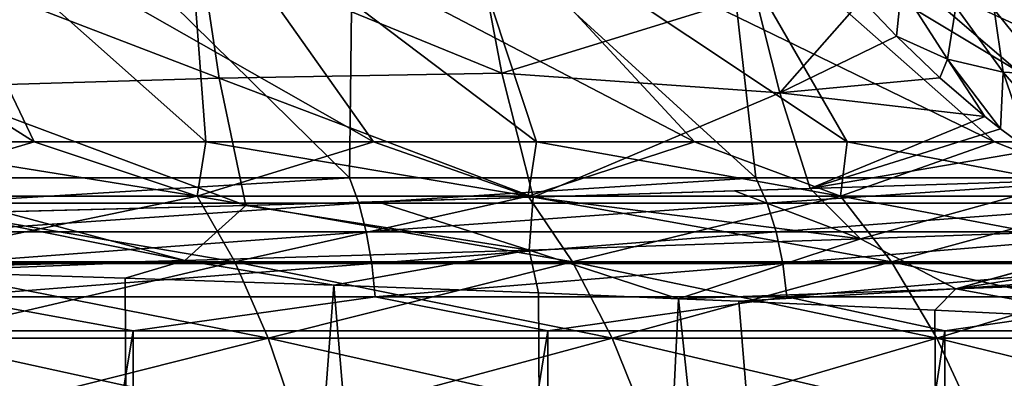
# Model space of a CAD drawing. Header units: metres. Extents: x -24 to 24, y -69 to 184.
# Tile 885 of 896: x 7.95 to 12.69, y 159.84 to 161.56. Entities that reach past the tile are written whole.
import ezdxf

# ---------------------------------------------------------------- set-up
doc = ezdxf.new("R2010")
doc.units = ezdxf.units.M
for name, color, linetype in [('4034', 7, 'CONTINUOUS'), ('4036', 7, 'CONTINUOUS'), ('4045', 7, 'CONTINUOUS'), ('4046', 7, 'CONTINUOUS'), ('4052', 7, 'CONTINUOUS'), ('4144', 7, 'CONTINUOUS'), ('4158', 7, 'CONTINUOUS'), ('4162', 7, 'CONTINUOUS'), ('4164', 7, 'CONTINUOUS')]:
    doc.layers.add(name, color=color, linetype=linetype)

msp = doc.modelspace()

# ---------------------------------------------------------------- linework, layer by layer
at = {"layer": '4034'}
for points in [[(8.520839, 147.8, 22.703696), (7.036326, 160.360891, 23.206737), (6.451394, 147.8, 23.376099)], [(7.435901, 160.349894, 23.081808), (7.036326, 160.360891, 23.206737), (8.520839, 147.8, 22.703696)], [(8.456771, 160.319041, 22.727638), (7.435901, 160.349894, 23.081808), (8.520839, 147.8, 22.703696)], [(9.461169, 160.284796, 22.328206), (8.456771, 160.319041, 22.727638), (8.520839, 147.8, 22.703696)], [(10.521681, 147.8, 21.848495), (9.461169, 160.284796, 22.328206), (8.520839, 147.8, 22.703696)], [(10.447119, 160.247414, 21.884246), (9.461169, 160.284796, 22.328206), (10.521681, 147.8, 21.848495)], [(11.120887, 160.219765, 21.549672), (10.447119, 160.247414, 21.884246), (10.521681, 147.8, 21.848495)], [(12.437807, 147.8, 20.817383), (11.120887, 160.219765, 21.549672), (10.521681, 147.8, 21.848495)], [(11.412434, 160.207277, 21.396702), (11.120887, 160.219765, 21.549672), (12.437807, 147.8, 20.817383)], [(12.354954, 160.16481, 20.866663), (11.412434, 160.207277, 21.396702), (12.437807, 147.8, 20.817383)], [(13.272958, 160.120461, 20.2951), (12.354954, 160.16481, 20.866663), (12.437807, 147.8, 20.817383)], [(14.253792, 147.8, 19.618662), (13.272958, 160.120461, 20.2951), (12.437807, 147.8, 20.817383)], [(6.431928, 160.06449, -23.381463), (8.495629, 160.06449, -22.713141), (6.451394, 147.8, -23.376099)], [(6.451394, 147.8, -23.376099), (8.495629, 160.06449, -22.713141), (8.520839, 147.8, -22.703696)], [(8.495629, 160.06449, -22.713141), (10.491351, 160.06449, -21.863075), (8.520839, 147.8, -22.703696)], [(8.520839, 147.8, -22.703696), (10.491351, 160.06449, -21.863075), (10.521681, 147.8, -21.848495)], [(10.491351, 160.06449, -21.863075), (12.403124, 160.06449, -20.838066), (10.521681, 147.8, -21.848495)], [(10.521681, 147.8, -21.848495), (12.403124, 160.06449, -20.838066), (12.437807, 147.8, -20.817383)], [(12.403124, 160.06449, -20.838066), (14.215651, 160.06449, -19.646317), (12.437807, 147.8, -20.817383)], [(12.437807, 147.8, -20.817383), (14.215651, 160.06449, -19.646317), (14.253792, 147.8, -19.618662)]]:
    msp.add_3dface(points, dxfattribs=at)
at = {"layer": '4036'}
for points in [[(7.501116, 160.800959, -22.720239), (7.741887, 162.566013, -20.430146), (9.537163, 160.800959, -21.94353)], [(7.741887, 162.566013, -20.430146), (9.557768, 162.566013, -19.646291), (9.537163, 160.800959, -21.94353)], [(9.537163, 160.800959, -21.94353), (9.557768, 162.566013, -19.646291), (11.494097, 160.800959, -20.984797)], [(9.557768, 162.566013, -19.646291), (11.29532, 162.566013, -18.701429), (11.494097, 160.800959, -20.984797)], [(11.494097, 160.800959, -20.984797), (11.29532, 162.566013, -18.701429), (13.355687, 160.800959, -19.851993)], [(11.29532, 162.566013, -18.701429), (12.940303, 162.566013, -17.603302), (13.355687, 160.800959, -19.851993)]]:
    msp.add_3dface(points, dxfattribs=at)
at = {"layer": '4045'}
for points in [[(7.501116, 160.800959, -22.720239), (9.537163, 160.800959, -21.94353), (7.536269, 160.679398, -22.826714)], [(7.536269, 160.679398, -22.826714), (9.537163, 160.800959, -21.94353), (9.581858, 160.679398, -22.046365)], [(9.537163, 160.800959, -21.94353), (11.494097, 160.800959, -20.984797), (9.581858, 160.679398, -22.046365)], [(9.581858, 160.679398, -22.046365), (11.494097, 160.800959, -20.984797), (11.547964, 160.679398, -21.083139)], [(11.494097, 160.800959, -20.984797), (13.355687, 160.800959, -19.851993), (11.547964, 160.679398, -21.083139)], [(11.547964, 160.679398, -21.083139), (13.355687, 160.800959, -19.851993), (13.418278, 160.679398, -19.945026)], [(7.536269, 160.679398, -22.826714), (9.581858, 160.679398, -22.046365), (7.564685, 160.540873, -22.912784)], [(7.564685, 160.540873, -22.912784), (9.581858, 160.679398, -22.046365), (9.617987, 160.540873, -22.129493)], [(9.581858, 160.679398, -22.046365), (11.547964, 160.679398, -21.083139), (9.617987, 160.540873, -22.129493)], [(9.617987, 160.540873, -22.129493), (11.547964, 160.679398, -21.083139), (11.591506, 160.540873, -21.162635)], [(11.547964, 160.679398, -21.083139), (13.418278, 160.679398, -19.945026), (11.591506, 160.540873, -21.162635)], [(11.591506, 160.540873, -21.162635), (13.418278, 160.679398, -19.945026), (13.468872, 160.540873, -20.02023)], [(7.564685, 160.540873, -22.912784), (9.617987, 160.540873, -22.129493), (7.585547, 160.389293, -22.975973)], [(7.585547, 160.389293, -22.975973), (9.617987, 160.540873, -22.129493), (9.644511, 160.389293, -22.190522)], [(9.617987, 160.540873, -22.129493), (11.591506, 160.540873, -21.162635), (9.644511, 160.389293, -22.190522)], [(9.644511, 160.389293, -22.190522), (11.591506, 160.540873, -21.162635), (11.623473, 160.389293, -21.220997)], [(11.591506, 160.540873, -21.162635), (13.468872, 160.540873, -20.02023), (11.623473, 160.389293, -21.220997)], [(11.623473, 160.389293, -21.220997), (13.468872, 160.540873, -20.02023), (13.506017, 160.389293, -20.075442)], [(7.585547, 160.389293, -22.975973), (9.644511, 160.389293, -22.190522), (7.598283, 160.228812, -23.01455)], [(7.598283, 160.228812, -23.01455), (9.644511, 160.389293, -22.190522), (9.660705, 160.228812, -22.22778)], [(9.644511, 160.389293, -22.190522), (11.623473, 160.389293, -21.220997), (9.660705, 160.228812, -22.22778)], [(9.660705, 160.228812, -22.22778), (11.623473, 160.389293, -21.220997), (11.642989, 160.228812, -21.256627)], [(11.623473, 160.389293, -21.220997), (13.506017, 160.389293, -20.075442), (11.642989, 160.228812, -21.256627)], [(11.642989, 160.228812, -21.256627), (13.506017, 160.389293, -20.075442), (13.528694, 160.228812, -20.109149)], [(8.495629, 160.06449, -22.713141), (6.431928, 160.06449, -23.381463), (7.598283, 160.228812, -23.01455)], [(8.495629, 160.06449, -22.713141), (7.598283, 160.228812, -23.01455), (9.660705, 160.228812, -22.22778)], [(10.491351, 160.06449, -21.863075), (8.495629, 160.06449, -22.713141), (9.660705, 160.228812, -22.22778)], [(10.491351, 160.06449, -21.863075), (9.660705, 160.228812, -22.22778), (11.642989, 160.228812, -21.256627)], [(12.403124, 160.06449, -20.838066), (10.491351, 160.06449, -21.863075), (11.642989, 160.228812, -21.256627)], [(12.403124, 160.06449, -20.838066), (11.642989, 160.228812, -21.256627), (13.528694, 160.228812, -20.109149)], [(14.215651, 160.06449, -19.646317), (12.403124, 160.06449, -20.838066), (13.528694, 160.228812, -20.109149)]]:
    msp.add_3dface(points, dxfattribs=at)
at = {"layer": '4046'}
for points in [[(8.019714, 160.975062, -17.560723), (6.003795, 162.250856, -15.497581), (7.175057, 160.975062, -17.922426)], [(7.40812, 162.250856, -14.877511), (6.003795, 162.250856, -15.497581), (8.019714, 160.975062, -17.560723)], [(7.175057, 160.975062, 17.922426), (7.40812, 162.250856, 14.877511), (8.019714, 160.975062, 17.560723)], [(8.846203, 160.975062, -17.15924), (7.40812, 162.250856, -14.877511), (8.019714, 160.975062, -17.560723)], [(9.652653, 160.975062, -16.718885), (7.40812, 162.250856, -14.877511), (8.846203, 160.975062, -17.15924)], [(8.749242, 162.250856, -14.130511), (7.40812, 162.250856, -14.877511), (9.652653, 160.975062, -16.718885)], [(8.019714, 160.975062, 17.560723), (7.40812, 162.250856, 14.877511), (8.846203, 160.975062, 17.15924)], [(7.40812, 162.250856, 14.877511), (8.749242, 162.250856, 14.130511), (8.846203, 160.975062, 17.15924)], [(10.437236, 160.975062, -16.240656), (8.749242, 162.250856, -14.130511), (9.652653, 160.975062, -16.718885)], [(11.198176, 160.975062, -15.725637), (8.749242, 162.250856, -14.130511), (10.437236, 160.975062, -16.240656)], [(10.015718, 162.250856, -13.262954), (8.749242, 162.250856, -14.130511), (11.198176, 160.975062, -15.725637)], [(9.652653, 160.975062, 16.718885), (8.749242, 162.250856, 14.130511), (10.437236, 160.975062, 16.240656)], [(8.846203, 160.975062, 17.15924), (8.749242, 162.250856, 14.130511), (9.652653, 160.975062, 16.718885)], [(8.749242, 162.250856, 14.130511), (10.015718, 162.250856, 13.262954), (10.437236, 160.975062, 16.240656)], [(11.933748, 160.975062, -15.174995), (10.015718, 162.250856, -13.262954), (11.198176, 160.975062, -15.725637)], [(12.642286, 160.975062, -14.589976), (10.015718, 162.250856, -13.262954), (11.933748, 160.975062, -15.174995)], [(11.196744, 162.250856, -12.282243), (10.015718, 162.250856, -13.262954), (12.642286, 160.975062, -14.589976)], [(11.198176, 160.975062, 15.725637), (10.015718, 162.250856, 13.262954), (11.933748, 160.975062, 15.174995)], [(10.437236, 160.975062, 16.240656), (10.015718, 162.250856, 13.262954), (11.198176, 160.975062, 15.725637)], [(10.015718, 162.250856, 13.262954), (11.196744, 162.250856, 12.282243), (11.933748, 160.975062, 15.174995)], [(13.322186, 160.975062, -13.971907), (11.196744, 162.250856, -12.282243), (12.642286, 160.975062, -14.589976)], [(13.971907, 160.975062, -13.322186), (11.196744, 162.250856, -12.282243), (13.322186, 160.975062, -13.971907)], [(12.282243, 162.250856, -11.196744), (11.196744, 162.250856, -12.282243), (13.971907, 160.975062, -13.322186)], [(12.642286, 160.975062, 14.589976), (11.196744, 162.250856, 12.282243), (13.322186, 160.975062, 13.971907)], [(11.933748, 160.975062, 15.174995), (11.196744, 162.250856, 12.282243), (12.642286, 160.975062, 14.589976)], [(11.196744, 162.250856, 12.282243), (12.282243, 162.250856, 11.196744), (13.322186, 160.975062, 13.971907)], [(14.589976, 160.975062, -12.642286), (12.282243, 162.250856, -11.196744), (13.971907, 160.975062, -13.322186)], [(15.174995, 160.975062, -11.933748), (12.282243, 162.250856, -11.196744), (14.589976, 160.975062, -12.642286)], [(13.262954, 162.250856, -10.015718), (12.282243, 162.250856, -11.196744), (15.174995, 160.975062, -11.933748)], [(13.971907, 160.975062, 13.322186), (12.282243, 162.250856, 11.196744), (14.589976, 160.975062, 12.642286)], [(13.322186, 160.975062, 13.971907), (12.282243, 162.250856, 11.196744), (13.971907, 160.975062, 13.322186)], [(12.282243, 162.250856, 11.196744), (13.262954, 162.250856, 10.015718), (14.589976, 160.975062, 12.642286)]]:
    msp.add_3dface(points, dxfattribs=at)
at = {"layer": '4052'}
for points in [[(7.175057, 160.975062, -17.922426), (7.13427, 160.713602, -18.415675), (8.803021, 160.713602, -17.678849)], [(8.019714, 160.975062, 17.560723), (8.803021, 160.713602, 17.678849), (7.13427, 160.713602, 18.415675)], [(7.175057, 160.975062, 17.922426), (8.019714, 160.975062, 17.560723), (7.13427, 160.713602, 18.415675)], [(8.019714, 160.975062, -17.560723), (7.175057, 160.975062, -17.922426), (8.803021, 160.713602, -17.678849)], [(8.846203, 160.975062, -17.15924), (8.019714, 160.975062, -17.560723), (8.803021, 160.713602, -17.678849)], [(8.019714, 160.975062, 17.560723), (8.846203, 160.975062, 17.15924), (8.803021, 160.713602, 17.678849)], [(8.846203, 160.975062, -17.15924), (8.803021, 160.713602, -17.678849), (10.396667, 160.713602, -16.791194)], [(9.652653, 160.975062, 16.718885), (10.396667, 160.713602, 16.791194), (8.803021, 160.713602, 17.678849)], [(8.846203, 160.975062, 17.15924), (9.652653, 160.975062, 16.718885), (8.803021, 160.713602, 17.678849)], [(9.652653, 160.975062, -16.718885), (8.846203, 160.975062, -17.15924), (10.396667, 160.713602, -16.791194)], [(10.437236, 160.975062, -16.240656), (9.652653, 160.975062, -16.718885), (10.396667, 160.713602, -16.791194)], [(9.652653, 160.975062, 16.718885), (10.437236, 160.975062, 16.240656), (10.396667, 160.713602, 16.791194)], [(10.437236, 160.975062, -16.240656), (10.396667, 160.713602, -16.791194), (11.901613, 160.713602, -15.760282)], [(11.198176, 160.975062, 15.725637), (11.901613, 160.713602, 15.760282), (10.396667, 160.713602, 16.791194)], [(10.437236, 160.975062, 16.240656), (11.198176, 160.975062, 15.725637), (10.396667, 160.713602, 16.791194)], [(11.198176, 160.975062, -15.725637), (10.437236, 160.975062, -16.240656), (11.901613, 160.713602, -15.760282)], [(11.933748, 160.975062, -15.174995), (11.198176, 160.975062, -15.725637), (11.901613, 160.713602, -15.760282)], [(11.198176, 160.975062, 15.725637), (11.933748, 160.975062, 15.174995), (11.901613, 160.713602, 15.760282)], [(11.933748, 160.975062, -15.174995), (11.901613, 160.713602, -15.760282), (13.305018, 160.713602, -14.594909)], [(12.642286, 160.975062, 14.589976), (13.305018, 160.713602, 14.594909), (11.901613, 160.713602, 15.760282)], [(11.933748, 160.975062, 15.174995), (12.642286, 160.975062, 14.589976), (11.901613, 160.713602, 15.760282)], [(12.642286, 160.975062, -14.589976), (11.933748, 160.975062, -15.174995), (13.305018, 160.713602, -14.594909)], [(13.322186, 160.975062, -13.971907), (12.642286, 160.975062, -14.589976), (13.305018, 160.713602, -14.594909)], [(12.642286, 160.975062, 14.589976), (13.322186, 160.975062, 13.971907), (13.305018, 160.713602, 14.594909)], [(8.803021, 160.713602, 17.678849), (7.281327, 160.396893, 18.795272), (7.13427, 160.713602, 18.415675)], [(7.13427, 160.713602, -18.415675), (8.984475, 160.396893, -18.043259), (8.803021, 160.713602, -17.678849)], [(7.281327, 160.396893, -18.795272), (8.984475, 160.396893, -18.043259), (7.13427, 160.713602, -18.415675)], [(8.984475, 160.396893, 18.043259), (7.281327, 160.396893, 18.795272), (8.803021, 160.713602, 17.678849)], [(10.396667, 160.713602, 16.791194), (8.984475, 160.396893, 18.043259), (8.803021, 160.713602, 17.678849)], [(8.803021, 160.713602, -17.678849), (10.610971, 160.396893, -17.137307), (10.396667, 160.713602, -16.791194)], [(8.984475, 160.396893, -18.043259), (10.610971, 160.396893, -17.137307), (8.803021, 160.713602, -17.678849)], [(10.610971, 160.396893, 17.137307), (8.984475, 160.396893, 18.043259), (10.396667, 160.713602, 16.791194)], [(11.901613, 160.713602, 15.760282), (10.610971, 160.396893, 17.137307), (10.396667, 160.713602, 16.791194)], [(10.396667, 160.713602, -16.791194), (12.146938, 160.396893, -16.085145), (11.901613, 160.713602, -15.760282)], [(10.610971, 160.396893, -17.137307), (12.146938, 160.396893, -16.085145), (10.396667, 160.713602, -16.791194)], [(12.146938, 160.396893, 16.085145), (10.610971, 160.396893, 17.137307), (11.901613, 160.713602, 15.760282)], [(13.305018, 160.713602, 14.594909), (12.146938, 160.396893, 16.085145), (11.901613, 160.713602, 15.760282)], [(11.901613, 160.713602, -15.760282), (13.579271, 160.396893, -14.895751), (13.305018, 160.713602, -14.594909)], [(12.146938, 160.396893, -16.085145), (13.579271, 160.396893, -14.895751), (11.901613, 160.713602, -15.760282)], [(13.579271, 160.396893, 14.895751), (12.146938, 160.396893, 16.085145), (13.305018, 160.713602, 14.594909)], [(8.984475, 160.396893, 18.043259), (7.41244, 160.030435, 19.133714), (7.281327, 160.396893, 18.795272)], [(7.281327, 160.396893, -18.795272), (9.146256, 160.030435, -18.368159), (8.984475, 160.396893, -18.043259)], [(7.41244, 160.030435, -19.133714), (9.146256, 160.030435, -18.368159), (7.281327, 160.396893, -18.795272)], [(9.146256, 160.030435, 18.368159), (7.41244, 160.030435, 19.133714), (8.984475, 160.396893, 18.043259)], [(10.610971, 160.396893, 17.137307), (9.146256, 160.030435, 18.368159), (8.984475, 160.396893, 18.043259)], [(8.984475, 160.396893, -18.043259), (10.80204, 160.030435, -17.445894), (10.610971, 160.396893, -17.137307)], [(9.146256, 160.030435, -18.368159), (10.80204, 160.030435, -17.445894), (8.984475, 160.396893, -18.043259)], [(10.80204, 160.030435, 17.445894), (9.146256, 160.030435, 18.368159), (10.610971, 160.396893, 17.137307)], [(12.146938, 160.396893, 16.085145), (10.80204, 160.030435, 17.445894), (10.610971, 160.396893, 17.137307)], [(10.610971, 160.396893, -17.137307), (12.365664, 160.030435, -16.374786), (12.146938, 160.396893, -16.085145)], [(10.80204, 160.030435, -17.445894), (12.365664, 160.030435, -16.374786), (10.610971, 160.396893, -17.137307)], [(12.365664, 160.030435, 16.374786), (10.80204, 160.030435, 17.445894), (12.146938, 160.396893, 16.085145)], [(13.579271, 160.396893, 14.895751), (12.365664, 160.030435, 16.374786), (12.146938, 160.396893, 16.085145)], [(12.146938, 160.396893, -16.085145), (13.823789, 160.030435, -15.163974), (13.579271, 160.396893, -14.895751)], [(12.365664, 160.030435, -16.374786), (13.823789, 160.030435, -15.163974), (12.146938, 160.396893, -16.085145)], [(13.823789, 160.030435, 15.163974), (12.365664, 160.030435, 16.374786), (13.579271, 160.396893, 14.895751)], [(9.146256, 160.030435, 18.368159), (7.525429, 159.620321, 19.425371), (7.41244, 160.030435, 19.133714)], [(7.41244, 160.030435, -19.133714), (9.285674, 159.620321, -18.648147), (9.146256, 160.030435, -18.368159)], [(7.525429, 159.620321, -19.425371), (9.285674, 159.620321, -18.648147), (7.41244, 160.030435, -19.133714)], [(9.285674, 159.620321, 18.648147), (7.525429, 159.620321, 19.425371), (9.146256, 160.030435, 18.368159)], [(10.80204, 160.030435, 17.445894), (9.285674, 159.620321, 18.648147), (9.146256, 160.030435, 18.368159)], [(9.146256, 160.030435, -18.368159), (10.966697, 159.620321, -17.711824), (10.80204, 160.030435, -17.445894)], [(9.285674, 159.620321, -18.648147), (10.966697, 159.620321, -17.711824), (9.146256, 160.030435, -18.368159)], [(10.966697, 159.620321, 17.711824), (9.285674, 159.620321, 18.648147), (10.80204, 160.030435, 17.445894)], [(12.365664, 160.030435, 16.374786), (10.966697, 159.620321, 17.711824), (10.80204, 160.030435, 17.445894)], [(10.80204, 160.030435, -17.445894), (12.554156, 159.620321, -16.624389), (12.365664, 160.030435, -16.374786)], [(10.966697, 159.620321, -17.711824), (12.554156, 159.620321, -16.624389), (10.80204, 160.030435, -17.445894)], [(12.554156, 159.620321, 16.624389), (10.966697, 159.620321, 17.711824), (12.365664, 160.030435, 16.374786)], [(13.823789, 160.030435, 15.163974), (12.554156, 159.620321, 16.624389), (12.365664, 160.030435, 16.374786)], [(12.365664, 160.030435, -16.374786), (14.034507, 159.620321, -15.395121), (13.823789, 160.030435, -15.163974)], [(12.554156, 159.620321, -16.624389), (14.034507, 159.620321, -15.395121), (12.365664, 160.030435, -16.374786)], [(14.034507, 159.620321, 15.395121), (12.554156, 159.620321, 16.624389), (13.823789, 160.030435, 15.163974)]]:
    msp.add_3dface(points, dxfattribs=at)
at = {"layer": '4144'}
for points in [[(12.584906, 162.918202, 18.235035), (12.934152, 161.433407, 19.84972), (12.906278, 162.641604, 18.039546)], [(12.774433, 161.622784, 19.866091), (12.934152, 161.433407, 19.84972), (12.584906, 162.918202, 18.235035)]]:
    msp.add_3dface(points, dxfattribs=at)
at = {"layer": '4158'}
for points in [[(8.816865, 161.899771, 22.436874), (7.432365, 161.848839, 23.010147), (8.910022, 161.280842, 22.410587)], [(10.269898, 161.305925, 21.759882), (10.155133, 161.914292, 21.7649), (8.816865, 161.899771, 22.436874)], [(10.269898, 161.305925, 21.759882), (8.816865, 161.899771, 22.436874), (8.910022, 161.280842, 22.410587)], [(10.269898, 161.305925, 21.759882), (11.489782, 161.682656, 21.002227), (10.155133, 161.914292, 21.7649)], [(7.432365, 161.848839, 23.010147), (7.504982, 161.238725, 22.968091), (8.910022, 161.280842, 22.410587)], [(11.609762, 161.210768, 21.031248), (11.489782, 161.682656, 21.002227), (10.269898, 161.305925, 21.759882)], [(11.489782, 161.682656, 21.002227), (11.609762, 161.210768, 21.031248), (12.003589, 161.659586, 20.674546)], [(12.003589, 161.659586, 20.674546), (11.609762, 161.210768, 21.031248), (12.170009, 161.482489, 20.604467)], [(12.170009, 161.482489, 20.604467), (11.609762, 161.210768, 21.031248), (12.378705, 161.282395, 20.523806)], [(8.910022, 161.280842, 22.410587), (7.504982, 161.238725, 22.968091), (9.037453, 160.668158, 22.459418)], [(10.422024, 160.70837, 21.825728), (10.269898, 161.305925, 21.759882), (8.910022, 161.280842, 22.410587)], [(10.422024, 160.70837, 21.825728), (8.910022, 161.280842, 22.410587), (9.037453, 160.668158, 22.459418)], [(10.422024, 160.70837, 21.825728), (11.609762, 161.210768, 21.031248), (10.269898, 161.305925, 21.759882)], [(12.378705, 161.282395, 20.523806), (11.609762, 161.210768, 21.031248), (12.595964, 161.096546, 20.445493)], [(7.504982, 161.238725, 22.968091), (7.605351, 160.631201, 23.000978), (9.037453, 160.668158, 22.459418)], [(11.754598, 160.750037, 21.102351), (11.609762, 161.210768, 21.031248), (10.422024, 160.70837, 21.825728)], [(11.609762, 161.210768, 21.031248), (11.754598, 160.750037, 21.102351), (12.595964, 161.096546, 20.445493)], [(12.595964, 161.096546, 20.445493), (11.754598, 160.750037, 21.102351), (12.670758, 161.037386, 20.419382)], [(12.670758, 161.037386, 20.419382), (11.754598, 160.750037, 21.102351), (12.813643, 160.930928, 20.370115)], [(12.813643, 160.930928, 20.370115), (11.754598, 160.750037, 21.102351), (13.021537, 160.790786, 20.298659)], [(11.390764, 160.738463, 21.311639), (11.754598, 160.750037, 21.102351), (10.422024, 160.70837, 21.825728)], [(10.422024, 160.70837, 21.825728), (9.037453, 160.668158, 22.459418), (9.672074, 160.686105, 22.183068)], [(7.605351, 160.631201, 23.000978), (7.867508, 160.63756, 22.910022), (9.037453, 160.668158, 22.459418)]]:
    msp.add_3dface(points, dxfattribs=at)
at = {"layer": '4162'}
for points in [[(12.003589, 161.659586, 20.674546), (12.170009, 161.482489, 20.604467), (12.195305, 161.717657, 20.512846)], [(12.195305, 161.717657, 20.512846), (12.170009, 161.482489, 20.604467), (12.416406, 161.372852, 20.464801)], [(12.195305, 161.717657, 20.512846), (12.416406, 161.372852, 20.464801), (12.456686, 161.62364, 20.306754)], [(12.456686, 161.62364, 20.306754), (12.416406, 161.372852, 20.464801), (12.684724, 161.310402, 20.270465)], [(12.456686, 161.62364, 20.306754), (12.684724, 161.310402, 20.270465), (12.641624, 161.611285, 20.093126)], [(12.892582, 161.298735, 20.061971), (12.774433, 161.622784, 19.866091), (12.641624, 161.611285, 20.093126)], [(12.684724, 161.310402, 20.270465), (12.892582, 161.298735, 20.061971), (12.641624, 161.611285, 20.093126)], [(12.170009, 161.482489, 20.604467), (12.378705, 161.282395, 20.523806), (12.416406, 161.372852, 20.464801)], [(12.378705, 161.282395, 20.523806), (12.595964, 161.096546, 20.445493), (12.416406, 161.372852, 20.464801)], [(12.416406, 161.372852, 20.464801), (12.670758, 161.037386, 20.419382), (12.684724, 161.310402, 20.270465)], [(12.595964, 161.096546, 20.445493), (12.670758, 161.037386, 20.419382), (12.416406, 161.372852, 20.464801)], [(12.670758, 161.037386, 20.419382), (12.813643, 160.930928, 20.370115), (12.684724, 161.310402, 20.270465)], [(12.684724, 161.310402, 20.270465), (12.940689, 161.011293, 20.233735), (12.892582, 161.298735, 20.061971)], [(12.684724, 161.310402, 20.270465), (12.813643, 160.930928, 20.370115), (12.940689, 161.011293, 20.233735)]]:
    msp.add_3dface(points, dxfattribs=at)
at = {"layer": '4164'}
for points in [[(11.754598, 160.750037, 21.102351), (11.390764, 160.738463, 21.311639), (11.996861, 160.507738, 21.038059)], [(13.021537, 160.790786, 20.298659), (11.754598, 160.750037, 21.102351), (11.996861, 160.507738, 21.038059)], [(13.517146, 160.56203, 20.058481), (13.021537, 160.790786, 20.298659), (11.996861, 160.507738, 21.038059)], [(10.422024, 160.70837, 21.825728), (9.672074, 160.686105, 22.183068), (10.402138, 160.453719, 21.891972)], [(11.996861, 160.507738, 21.038059), (10.422024, 160.70837, 21.825728), (10.402138, 160.453719, 21.891972)], [(11.390764, 160.738463, 21.311639), (10.422024, 160.70837, 21.825728), (11.996861, 160.507738, 21.038059)], [(9.037453, 160.668158, 22.459418), (7.867508, 160.63756, 22.910022), (8.744682, 160.403593, 22.615634)], [(10.402138, 160.453719, 21.891972), (9.037453, 160.668158, 22.459418), (8.744682, 160.403593, 22.615634)], [(9.672074, 160.686105, 22.183068), (9.037453, 160.668158, 22.459418), (10.402138, 160.453719, 21.891972)], [(7.605351, 160.631201, 23.000978), (7.036326, 160.360891, 23.206737), (8.744682, 160.403593, 22.615634)], [(7.867508, 160.63756, 22.910022), (7.605351, 160.631201, 23.000978), (8.744682, 160.403593, 22.615634)], [(13.517146, 160.56203, 20.058481), (11.996861, 160.507738, 21.038059), (12.456553, 160.267355, 20.802214)], [(13.519384, 160.559205, 20.057884), (13.517146, 160.56203, 20.058481), (12.456553, 160.267355, 20.802214)], [(13.6098, 160.450056, 20.027439), (13.519384, 160.559205, 20.057884), (12.456553, 160.267355, 20.802214)], [(11.120887, 160.219765, 21.549672), (11.996861, 160.507738, 21.038059), (10.402138, 160.453719, 21.891972)], [(11.996861, 160.507738, 21.038059), (11.120887, 160.219765, 21.549672), (12.456553, 160.267355, 20.802214)], [(9.461169, 160.284796, 22.328206), (10.402138, 160.453719, 21.891972), (8.744682, 160.403593, 22.615634)], [(9.461169, 160.284796, 22.328206), (10.447119, 160.247414, 21.884246), (10.402138, 160.453719, 21.891972)], [(10.447119, 160.247414, 21.884246), (11.120887, 160.219765, 21.549672), (10.402138, 160.453719, 21.891972)], [(13.693834, 160.359082, 19.989245), (13.6098, 160.450056, 20.027439), (12.456553, 160.267355, 20.802214)], [(7.036326, 160.360891, 23.206737), (7.435901, 160.349894, 23.081808), (8.744682, 160.403593, 22.615634)], [(7.435901, 160.349894, 23.081808), (8.456771, 160.319041, 22.727638), (8.744682, 160.403593, 22.615634)], [(8.456771, 160.319041, 22.727638), (9.461169, 160.284796, 22.328206), (8.744682, 160.403593, 22.615634)], [(13.729051, 160.324247, 19.970897), (13.693834, 160.359082, 19.989245), (12.456553, 160.267355, 20.802214)], [(13.74013, 160.313746, 19.96487), (13.729051, 160.324247, 19.970897), (12.456553, 160.267355, 20.802214)], [(13.272958, 160.120461, 20.2951), (13.74013, 160.313746, 19.96487), (12.456553, 160.267355, 20.802214)], [(11.120887, 160.219765, 21.549672), (11.412434, 160.207277, 21.396702), (12.456553, 160.267355, 20.802214)], [(11.412434, 160.207277, 21.396702), (12.354954, 160.16481, 20.866663), (12.456553, 160.267355, 20.802214)], [(12.354954, 160.16481, 20.866663), (13.272958, 160.120461, 20.2951), (12.456553, 160.267355, 20.802214)]]:
    msp.add_3dface(points, dxfattribs=at)

doc.saveas('drawing.dxf')
